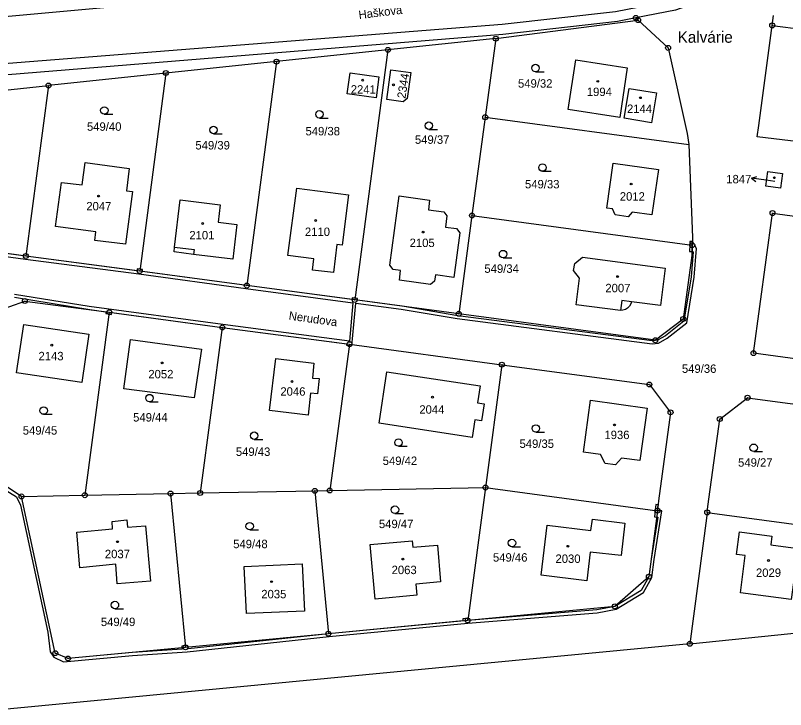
# Model space of a CAD drawing. Extents: x -680203 to -673936, y -1102717 to -1093650.
# Drawn here: x -678995.9 to -678840.6, y -1099005 to -1098865 of the extents above; entities that cross this region are included whole.
import ezdxf

# ---------------------------------------------------------------- set-up
doc = ezdxf.new("R2010")
doc.units = 0
for name, color, linetype in [('SOxx02xx_Koleje_param další_Popis10', 7, 'Continuous'), ('SOxx02xx_Staničení_Popis10', 7, 'Continuous'), ('SOxxxxxx_Koleje_hlavní_body_Popis10', 7, 'Continuous'), ('SOxxxxxx_Koleje_LN_parametry_Popis10', 7, 'Continuous'), ('SOxxxxxx_Koleje_param další_Popis10', 7, 'Continuous'), ('SOxxxxxx_Osa_bod_P', 7, 'Continuous'), ('SOxxxxxx_Staničení_Popis10', 7, 'Continuous'), ('x_prac', 7, 'Continuous')]:
    doc.layers.add(name, color=color, linetype=linetype)

msp = doc.modelspace()

# ---------------------------------------------------------------- linework, layer by layer
at = {"layer": 'SOxx02xx_Koleje_param další_Popis10'}
for centre, radius in [((-678870.8, -1098865.5), 0.5), ((-678870.35, -1098865.95), 0.5), ((-678870.8, -1098865.5), 0.0303), ((-678870.35, -1098865.95), 0.0303), ((-678843.3, -1098867.01), 0.5), ((-678843.3, -1098867.01), 0.0303), ((-678899.05, -1098869.68), 0.5), ((-678899.05, -1098869.68), 0.0303), ((-678864.29, -1098871.55), 0.5), ((-678920.8, -1098871.95), 0.5), ((-678920.8, -1098871.95), 0.0303), ((-678864.29, -1098871.55), 0.0303), ((-678943.26, -1098874.32), 0.5), ((-678943.26, -1098874.32), 0.0303), ((-678965.59, -1098876.61), 0.5), ((-678965.59, -1098876.61), 0.0303), ((-678989.27, -1098879.13), 0.5), ((-678989.27, -1098879.13), 0.0303), ((-678901.18, -1098885.54), 0.5), ((-678901.18, -1098885.54), 0.0303), ((-678903.85, -1098905.36), 0.5), ((-678903.85, -1098905.36), 0.0303), ((-678843.24, -1098904.86), 0.5), ((-678843.24, -1098904.86), 0.0303), ((-678859.43, -1098911.34), 0.5), ((-678859.43, -1098911.34), 0.0303), ((-678993.83, -1098913.52), 0.5), ((-678993.83, -1098913.52), 0.0303), ((-678970.88, -1098916.55), 0.5), ((-678970.88, -1098916.55), 0.0303), ((-678949.27, -1098919.48), 0.5), ((-678949.27, -1098919.48), 0.0303), ((-678994.04, -1098922.59), 0.5), ((-678927.51, -1098922.38), 0.5), ((-678927.51, -1098922.38), 0.0303), ((-678994.04, -1098922.59), 0.0303), ((-678977, -1098924.85), 0.5), ((-678977, -1098924.85), 0.0303), ((-678906.51, -1098925.18), 0.5), ((-678906.51, -1098925.18), 0.0303), ((-678861.24, -1098926.22), 0.5), ((-678861.24, -1098926.22), 0.0303), ((-678954.21, -1098927.92), 0.5), ((-678954.21, -1098927.92), 0.0303), ((-678866.87, -1098930.51), 0.5), ((-678928.57, -1098931.3), 0.5), ((-678928.57, -1098931.3), 0.0303), ((-678866.87, -1098930.51), 0.0303), ((-678847.06, -1098933.11), 0.5), ((-678847.06, -1098933.11), 0.0303), ((-678897.81, -1098935.43), 0.5), ((-678897.81, -1098935.43), 0.0303), ((-678868.08, -1098939.43), 0.5), ((-678868.08, -1098939.43), 0.0303), ((-678848.26, -1098942.1), 0.5), ((-678848.26, -1098942.1), 0.0303), ((-678863.8, -1098945.05), 0.5), ((-678863.8, -1098945.05), 0.0303), ((-678853.87, -1098946.39), 0.5), ((-678853.87, -1098946.39), 0.0303), ((-678901.14, -1098960.21), 0.5), ((-678981.95, -1098961.76), 0.5), ((-678964.64, -1098961.42), 0.5), ((-678958.68, -1098961.31), 0.5), ((-678958.68, -1098961.31), 0.0303), ((-678935.56, -1098960.87), 0.5), ((-678935.56, -1098960.87), 0.0303), ((-678932.55, -1098960.81), 0.5), ((-678932.55, -1098960.81), 0.0303), ((-678901.14, -1098960.21), 0.0303), ((-678994.71, -1098962.01), 0.5), ((-678994.71, -1098962.01), 0.0303), ((-678981.95, -1098961.76), 0.0303), ((-678964.64, -1098961.42), 0.0303), ((-678866.44, -1098964.88), 0.5), ((-678866.44, -1098964.88), 0.0303), ((-678856.4, -1098965.22), 0.5), ((-678856.4, -1098965.22), 0.0303), ((-678868.18, -1098978.19), 0.5), ((-678868.18, -1098978.19), 0.0303), ((-678875.02, -1098984.17), 0.5), ((-678875.02, -1098984.17), 0.0303), ((-678904.72, -1098986.99), 0.5), ((-678904.72, -1098986.99), 0.0303), ((-678932.82, -1098989.69), 0.5), ((-678932.82, -1098989.69), 0.0303), ((-678961.65, -1098992.44), 0.5), ((-678859.91, -1098991.73), 0.5), ((-678859.91, -1098991.73), 0.0303), ((-678987.9, -1098993.61), 0.5), ((-678987.9, -1098993.61), 0.0303), ((-678961.65, -1098992.44), 0.0303), ((-678985.33, -1098994.69), 0.5), ((-678985.33, -1098994.69), 0.0303)]:
    msp.add_circle(centre, radius, dxfattribs=at)
at = {"layer": 'SOxx02xx_Staničení_Popis10'}
for p, q in [((-678847.49, -1098897.83), (-678846.43, -1098897.48)), ((-678844.52, -1098898.25), (-678847.49, -1098897.83)), ((-678847.49, -1098897.83), (-678846.57, -1098898.47)), ((-678842.79, -1098898.5), (-678844.52, -1098898.25))]:
    msp.add_line(p, q, dxfattribs=at)
at = {"layer": 'SOxxxxxx_Koleje_hlavní_body_Popis10'}
for p, q in [((-678891.04, -1098876.36), (-678889.29, -1098876.36)), ((-678978.01, -1098884.91), (-678976.26, -1098884.91)), ((-678934.62, -1098885.69), (-678932.87, -1098885.69)), ((-678912.55, -1098887.98), (-678910.8, -1098887.98)), ((-678955.99, -1098888.85), (-678954.24, -1098888.85)), ((-678889.63, -1098896.44), (-678887.88, -1098896.44)), ((-678897.58, -1098913.88), (-678895.83, -1098913.88)), ((-678968.89, -1098942.92), (-678967.14, -1098942.92)), ((-678990.25, -1098945.44), (-678988.5, -1098945.44)), ((-678890.96, -1098949.04), (-678889.21, -1098949.04)), ((-678947.79, -1098950.5), (-678946.04, -1098950.5)), ((-678918.66, -1098951.89), (-678916.91, -1098951.89)), ((-678847.03, -1098952.93), (-678845.28, -1098952.93)), ((-678919.39, -1098965.43), (-678917.64, -1098965.43)), ((-678948.69, -1098968.76), (-678946.94, -1098968.76)), ((-678895.79, -1098972.14), (-678894.04, -1098972.14)), ((-678975.87, -1098984.65), (-678974.12, -1098984.65))]:
    msp.add_line(p, q, dxfattribs=at)
for centre in [(-678891.04, -1098875.61), (-678978.01, -1098884.16), (-678934.62, -1098884.94), (-678912.55, -1098887.23), (-678955.99, -1098888.1), (-678889.63, -1098895.69), (-678897.58, -1098913.13), (-678968.89, -1098942.17), (-678990.25, -1098944.69), (-678890.96, -1098948.29), (-678947.79, -1098949.75), (-678918.66, -1098951.14), (-678847.03, -1098952.18), (-678919.39, -1098964.68), (-678948.69, -1098968.01), (-678895.79, -1098971.39), (-678975.87, -1098983.9)]:
    msp.add_circle(centre, 0.75, dxfattribs=at)
at = {"layer": 'SOxxxxxx_Koleje_LN_parametry_Popis10'}
for points in [[(-679018.63, -1098910.82), (-678993.91, -1098914.12), (-678971.04, -1098917.14), (-678949.47, -1098920.06), (-678927.88, -1098922.94), (-678928.58, -1098930.69), (-678954.13, -1098927.33), (-678981.07, -1098923.7), (-678996.11, -1098921.25)], [(-678996.11, -1098921.85), (-678980.92, -1098924.33), (-678977.68, -1098924.76), (-678977.73, -1098925.14), (-678976.54, -1098925.3), (-678976.49, -1098924.92), (-678954.21, -1098927.92), (-678929.12, -1098931.23), (-678929.16, -1098931.5), (-678928.06, -1098931.65), (-678927.28, -1098923.02), (-678918.13, -1098924.24), (-678906.84, -1098926.13), (-678867.54, -1098931.25), (-678866.22, -1098931.08), (-678864.45, -1098930.1), (-678860.55, -1098926.99), (-678859.07, -1098917.78), (-678858.6, -1098912.03), (-678859.4, -1098910.59), (-678859.43, -1098911.34), (-678859.47, -1098912.64), (-678859.25, -1098912.65), (-678859.67, -1098917.72), (-678861.11, -1098926.67), (-678864.79, -1098929.6), (-678866.42, -1098930.5), (-678867.54, -1098930.65), (-678906.72, -1098925.55), (-678917.92, -1098923.66), (-678926.97, -1098922.45), (-678926.92, -1098922.08), (-678928.04, -1098921.94), (-678928.09, -1098922.3), (-678949.27, -1098919.48), (-678970.33, -1098916.62), (-678970.28, -1098916.23), (-678971.38, -1098916.09), (-678971.43, -1098916.48), (-678993.83, -1098913.52), (-679017.4, -1098910.38)], [(-678932.68, -1098990.28), (-678904.67, -1098987.59), (-678878.57, -1098985.49), (-678874.8, -1098984.74), (-678869.28, -1098981.37), (-678867.6, -1098978.38), (-678867.11, -1098974.74), (-678865.56, -1098964.91), (-678866.44, -1098964.88), (-678866.92, -1098964.82), (-678867.06, -1098966.13), (-678866.37, -1098966.2), (-678867.7, -1098974.63), (-678868.18, -1098978.19), (-678869.73, -1098980.94), (-678875.02, -1098984.17), (-678878.66, -1098984.89), (-678904.72, -1098986.99), (-678904.66, -1098986.57), (-678905.68, -1098986.71), (-678905.67, -1098987.08), (-678932.82, -1098989.69), (-678961.12, -1098992.72), (-678961.19, -1098992.06), (-678962.36, -1098992.19), (-678962.29, -1098992.81), (-678972.33, -1098993.46), (-678985.33, -1098994.69), (-678987.9, -1098993.61), (-678994.71, -1098962.01), (-679000.79, -1098958.08)], [(-679001.25, -1098958.73), (-678995.7, -1098962.08), (-678994.93, -1098963.79), (-678989.42, -1098989.35), (-678988.92, -1098993.35)], [(-678988.92, -1098993.35), (-678988.17, -1098994.43), (-678986.27, -1098995.38), (-678972.34, -1098994.06), (-678961.31, -1098993.35), (-678932.68, -1098990.28)]]:
    msp.add_lwpolyline(points, dxfattribs=at)
for points in [[(-678859.98, -1098912.61), (-678859.47, -1098912.64), (-678859.43, -1098911.34), (-678859.93, -1098911.27)], [(-678859.9, -1098910.56), (-678859.93, -1098911.27), (-678859.43, -1098911.34), (-678859.4, -1098910.59)], [(-678866.8, -1098963.64), (-678866.92, -1098964.82), (-678866.44, -1098964.88), (-678866.31, -1098963.69)]]:
    msp.add_lwpolyline(points, close=True, dxfattribs=at)
at = {"layer": 'SOxxxxxx_Koleje_param další_Popis10'}
for centre in [(-678925.9, -1098878.06), (-678919.7, -1098878.99), (-678878.49, -1098878.28), (-678869.88, -1098881.61), (-678842.86, -1098897.74), (-678871.75, -1098899), (-678979.17, -1098901.43), (-678958.17, -1098906.96), (-678935.38, -1098906.36), (-678913.7, -1098908.69), (-678874.48, -1098917.67), (-678988.61, -1098931.5), (-678966.36, -1098935.08), (-678940.16, -1098938.83), (-678911.82, -1098941.98), (-678875.1, -1098947.58), (-678975.35, -1098971.15), (-678884.5, -1098972.04), (-678917.78, -1098974.64), (-678844.05, -1098974.92), (-678944.27, -1098979.19)]:
    msp.add_circle(centre, 0.175, dxfattribs=at)
at = {"layer": 'SOxxxxxx_Staničení_Popis10'}
for p, q in [((-678963.83, -1098911.7), (-678959.87, -1098912.18)), ((-678959.87, -1098912.18), (-678959.99, -1098913.18)), ((-678873.63, -1098922.47), (-678873.92, -1098924.52)), ((-678871.65, -1098922.73), (-678873.63, -1098922.47))]:
    msp.add_line(p, q, dxfattribs=at)
at = {"layer": 'x_prac'}
for p, q in [((-678958.17, -1098861.6), (-679013.68, -1098866.74)), ((-678899.05, -1098869.68), (-678870.35, -1098865.95)), ((-678870.8, -1098865.5), (-678870.35, -1098865.95)), ((-678843.3, -1098867.01), (-678843.05, -1098864.99)), ((-678843.3, -1098867.01), (-678801.54, -1098872.66)), ((-678899.05, -1098869.68), (-678920.8, -1098871.95)), ((-678899.05, -1098869.68), (-678901.18, -1098885.54)), ((-678920.8, -1098871.95), (-678943.26, -1098874.32)), ((-678920.8, -1098871.95), (-678927.51, -1098922.38)), ((-678943.26, -1098874.32), (-678965.59, -1098876.61)), ((-678943.26, -1098874.32), (-678949.27, -1098919.48)), ((-678965.59, -1098876.61), (-678989.27, -1098879.13)), ((-678965.59, -1098876.61), (-678970.88, -1098916.55)), ((-678989.27, -1098879.13), (-678993.83, -1098913.52)), ((-678901.18, -1098885.54), (-678903.85, -1098905.36)), ((-678901.18, -1098885.54), (-678860.08, -1098891.03)), ((-678903.85, -1098905.36), (-678906.51, -1098925.18)), ((-678903.85, -1098905.36), (-678859.43, -1098911.34)), ((-678993.83, -1098913.52), (-679018.76, -1098910.2)), ((-678970.88, -1098916.55), (-678993.83, -1098913.52)), ((-678949.27, -1098919.48), (-678970.88, -1098916.55)), ((-678927.51, -1098922.38), (-678949.27, -1098919.48)), ((-678906.51, -1098925.18), (-678927.51, -1098922.38)), ((-678977, -1098924.85), (-678981.95, -1098961.76)), ((-678977, -1098924.85), (-678954.21, -1098927.92)), ((-678954.21, -1098927.92), (-678958.68, -1098961.31)), ((-678954.21, -1098927.92), (-678928.57, -1098931.3)), ((-678928.57, -1098931.3), (-678932.55, -1098960.81)), ((-678928.57, -1098931.3), (-678897.81, -1098935.43)), ((-678897.81, -1098935.43), (-678901.14, -1098960.21)), ((-678958.68, -1098961.31), (-678935.56, -1098960.87)), ((-678935.56, -1098960.87), (-678932.55, -1098960.81)), ((-678935.56, -1098960.87), (-678932.82, -1098989.69)), ((-678932.55, -1098960.81), (-678901.14, -1098960.21)), ((-678901.14, -1098960.21), (-678904.72, -1098986.99)), ((-678901.14, -1098960.21), (-678866.44, -1098964.88)), ((-678994.71, -1098962.01), (-678981.95, -1098961.76)), ((-678981.95, -1098961.76), (-678964.64, -1098961.42)), ((-678964.64, -1098961.42), (-678958.68, -1098961.31)), ((-678964.64, -1098961.42), (-678961.65, -1098992.44)), ((-678856.4, -1098965.22), (-678823.7, -1098969.61)), ((-678904.72, -1098986.99), (-678932.82, -1098989.69)), ((-678859.91, -1098991.73), (-678826.22, -1098988.27)), ((-678932.82, -1098989.69), (-678961.65, -1098992.44)), ((-678859.91, -1098991.73), (-678998.37, -1099004.99))]:
    msp.add_line(p, q, dxfattribs=at)
for points in [[(-678849.84, -1098857.28), (-678863.16, -1098862.02), (-678874.9, -1098864.29), (-678897.76, -1098866.86), (-679015.26, -1098876.11), (-679031.07, -1098882.26), (-679049.51, -1098889.26), (-679080.89, -1098900.65), (-679131.28, -1098919.82)], [(-678848.54, -1098858.81), (-678862.79, -1098863.95), (-678870.8, -1098865.5)], [(-678870.8, -1098865.5), (-678874.52, -1098866.22), (-678897.61, -1098868.85), (-679015.66, -1098878.47), (-679030.68, -1098885.44), (-679049.26, -1098891.85), (-679079.78, -1098903.65)], [(-678870.35, -1098865.95), (-678864.29, -1098871.55), (-678860.48, -1098888.84), (-678860.08, -1098891.03)], [(-678836.74, -1098894.14), (-678836.27, -1098890.67), (-678846.31, -1098889.45), (-678845.99, -1098887.23), (-678843.3, -1098867.01)], [(-678874.01, -1098885.58), (-678884.42, -1098883.97), (-678882.92, -1098873.98), (-678872.55, -1098875.6), (-678874.01, -1098885.58)], [(-678923.2, -1098881.6), (-678929, -1098880.81), (-678928.43, -1098876.6), (-678922.63, -1098877.39), (-678923.2, -1098881.6)], [(-678916.91, -1098881.77), (-678917.76, -1098882.42), (-678921.02, -1098881.97), (-678920.2, -1098875.99), (-678916.19, -1098876.54), (-678916.91, -1098881.77)], [(-679018.79, -1098910.06), (-679024.04, -1098885.67), (-679005.66, -1098880.85), (-678989.27, -1098879.13)], [(-678872.15, -1098879.72), (-678866.65, -1098880.63), (-678867.66, -1098886.65), (-678873.19, -1098885.7), (-678872.15, -1098879.72)], [(-678860.08, -1098891.03), (-678859.37, -1098909.78), (-678859.43, -1098911.34)], [(-678825.26, -1098936.05), (-678827.35, -1098935.77), (-678847.06, -1098933.11), (-678843.24, -1098904.86), (-678838.28, -1098905.53), (-678836.74, -1098894.14)], [(-678987.83, -1098907.57), (-678986.66, -1098898.66), (-678982.47, -1098899.19), (-678981.85, -1098894.69), (-678973.02, -1098895.89), (-678973.56, -1098900.39), (-678972.35, -1098900.51), (-678973.74, -1098911.15), (-678979.92, -1098910.36), (-678979.72, -1098908.63), (-678987.83, -1098907.57)], [(-678876.63, -1098903.87), (-678875.37, -1098894.81), (-678866.22, -1098896.08), (-678867.55, -1098905.22), (-678871.53, -1098904.68), (-678872.34, -1098905.59), (-678874.95, -1098905.22), (-678875.53, -1098904.03), (-678876.63, -1098903.87)], [(-678841.21, -1098896.87), (-678841.6, -1098899.82), (-678844.57, -1098899.42), (-678844.16, -1098896.47), (-678841.21, -1098896.87)], [(-678928.76, -1098901.16), (-678930.01, -1098911.32), (-678931.08, -1098911.17), (-678931.78, -1098916.83), (-678936, -1098916.36), (-678935.72, -1098914.07), (-678940.98, -1098913.39), (-678939.15, -1098899.85), (-678928.76, -1098901.16)], [(-678962.68, -1098902.2), (-678954.64, -1098903.21), (-678955.08, -1098906.69), (-678951.28, -1098907.19), (-678952.09, -1098914.14), (-678959.99, -1098913.18), (-678963.95, -1098912.69), (-678963.83, -1098911.7), (-678962.68, -1098902.2)], [(-678906.97, -1098907.98), (-678906.3, -1098908.85), (-678907.51, -1098917.85), (-678911.22, -1098917.33), (-678911.39, -1098918.59), (-678912.24, -1098919.23), (-678918.5, -1098918.38), (-678918.24, -1098916.44), (-678919.74, -1098916.24), (-678920.4, -1098915.34), (-678918.54, -1098901.39), (-678912.39, -1098902.24), (-678912.63, -1098904.22), (-678909.52, -1098904.6), (-678908.9, -1098905.43), (-678909.21, -1098907.67), (-678906.97, -1098907.98)], [(-678859.43, -1098911.34), (-678859.5, -1098913.42), (-678861.24, -1098926.22), (-678866.87, -1098930.51), (-678906.51, -1098925.18)], [(-678883.35, -1098916.46), (-678883.14, -1098915), (-678881.54, -1098913.74), (-678864.88, -1098915.99), (-678865.84, -1098923.51), (-678871.65, -1098922.73), (-678871.79, -1098923.19), (-678872.05, -1098923.66), (-678872.47, -1098924.03), (-678872.91, -1098924.33), (-678873.44, -1098924.46), (-678873.92, -1098924.52), (-678882.83, -1098923.33), (-678882.15, -1098917.99), (-678883.35, -1098916.46)], [(-678994.71, -1098962.01), (-679000.79, -1098958.08), (-679005.74, -1098935.19), (-679003.16, -1098925.84), (-678994.04, -1098922.59), (-678977, -1098924.85)], [(-678994.23, -1098927.3), (-678981.11, -1098929.25), (-678982.57, -1098939.02), (-678995.7, -1098937.07), (-678994.23, -1098927.3)], [(-678974.07, -1098940.28), (-678972.72, -1098930.35), (-678958.43, -1098932.27), (-678959.86, -1098942.12), (-678974.07, -1098940.28)], [(-678936.91, -1098945.63), (-678944.72, -1098944.65), (-678943.41, -1098934.19), (-678935.74, -1098935.15), (-678936.01, -1098938.13), (-678934.69, -1098938.25), (-678935.02, -1098941.3), (-678936.39, -1098941.15), (-678936.91, -1098945.63)], [(-678897.81, -1098935.43), (-678868.08, -1098939.43), (-678863.8, -1098945.05), (-678866.22, -1098962.89), (-678866.44, -1098964.88)], [(-678903.28, -1098946.53), (-678903.83, -1098950.1), (-678922.59, -1098947.23), (-678921, -1098936.85), (-678902.21, -1098939.73), (-678902.73, -1098943.12), (-678901.39, -1098943.32), (-678901.91, -1098946.74), (-678903.28, -1098946.53)], [(-678879.93, -1098942.62), (-678868.52, -1098944.21), (-678870.03, -1098954.75), (-678873.68, -1098954.27), (-678874.91, -1098955.65), (-678876.96, -1098955.37), (-678877.9, -1098953.55), (-678881.39, -1098953.05), (-678879.93, -1098942.62)], [(-678856.4, -1098965.22), (-678856.26, -1098964.03), (-678853.87, -1098946.39), (-678848.26, -1098942.1), (-678822.46, -1098945.57), (-678820.5, -1098945.83)], [(-678961.65, -1098992.44), (-678985.33, -1098994.69), (-678987.9, -1098993.61), (-678994.71, -1098962.01)], [(-678866.44, -1098964.88), (-678868.18, -1098978.19), (-678875.02, -1098984.17), (-678904.72, -1098986.99)], [(-678856.4, -1098965.22), (-678856.54, -1098966.41), (-678859.91, -1098991.73)], [(-678975.72, -1098975.69), (-678982.92, -1098976.4), (-678983.53, -1098969.22), (-678976.33, -1098968.51), (-678976.46, -1098967.04), (-678973.5, -1098966.73), (-678973.34, -1098968.22), (-678969.69, -1098967.91), (-678968.67, -1098979.07), (-678975.39, -1098979.65), (-678975.72, -1098975.69)], [(-678888.72, -1098967.79), (-678879.88, -1098968.84), (-678879.55, -1098966.61), (-678873.01, -1098967.39), (-678873.78, -1098973.92), (-678880, -1098973.21), (-678880.71, -1098979), (-678889.9, -1098977.89), (-678888.72, -1098967.79)], [(-678848.72, -1098973.94), (-678850.47, -1098973.71), (-678849.87, -1098969.16), (-678843.35, -1098970.03), (-678843.57, -1098971.76), (-678838.05, -1098972.49), (-678839.44, -1098982.79), (-678849.72, -1098981.42), (-678848.72, -1098973.94)], [(-678910.18, -1098979.25), (-678915.16, -1098979.67), (-678914.96, -1098981.94), (-678923.41, -1098982.69), (-678924.38, -1098971.71), (-678915.91, -1098970.99), (-678915.8, -1098972.23), (-678910.83, -1098971.81), (-678910.18, -1098979.25)], [(-678949.79, -1098976.13), (-678938.08, -1098975.62), (-678937.63, -1098985.11), (-678949.36, -1098985.61), (-678949.79, -1098976.13)]]:
    msp.add_lwpolyline(points, dxfattribs=at)

# ---------------------------------------------------------------- texts
at = {"layer": 'SOxx02xx_Staničení_Popis10'}
for s, rotation, p in [('Haškova', 7, (-678926.62, -1098865.74)), ('Nerudova', 352, (-678940.89, -1098926.34))]:
    msp.add_text(s, height=1.7, rotation=rotation, dxfattribs=at).set_placement(p)
msp.add_text('Kalvárie', height=2.3, dxfattribs=at).set_placement((-678862.37, -1098870.51))
at = {"layer": 'SOxxxxxx_Osa_bod_P'}
msp.add_text('2344', height=1.7, rotation=81, dxfattribs=at).set_placement((-678917.29, -1098881.83))
for s, p in [('549/32', (-678894.57, -1098879.57)), ('2241', (-678928.3, -1098880.77)), ('1994', (-678880.69, -1098881.26)), ('2144', (-678872.58, -1098884.67)), ('549/40', (-678981.51, -1098888.26)), ('549/38', (-678937.43, -1098889.19)), ('549/37', (-678915.36, -1098890.89)), ('549/39', (-678959.64, -1098892.03)), ('1847', (-678852.56, -1098898.86)), ('549/33', (-678893.16, -1098899.88)), ('2012', (-678874.04, -1098902.35)), ('2047', (-678981.64, -1098904.32)), ('2101', (-678960.86, -1098910.17)), ('2110', (-678937.55, -1098909.48)), ('2105', (-678916.43, -1098911.71)), ('549/34', (-678901.35, -1098916.91)), ('2007', (-678876.95, -1098920.83)), ('2143', (-678991.29, -1098934.55)), ('549/36', (-678861.51, -1098937.09)), ('2052', (-678969.13, -1098938.19)), ('2046', (-678942.5, -1098941.69)), ('2044', (-678914.47, -1098945.32)), ('549/44', (-678972.2, -1098946.9)), ('549/45', (-678994.46, -1098949.54)), ('1936', (-678877.14, -1098950.44)), ('549/35', (-678894.26, -1098952.22)), ('549/43', (-678951.48, -1098953.83)), ('549/42', (-678921.86, -1098955.66)), ('549/27', (-678850.18, -1098956.01)), ('549/47', (-678922.62, -1098968.39)), ('549/48', (-678952.02, -1098972.44)), ('2037', (-678977.9, -1098974.46)), ('549/46', (-678899.62, -1098975.15)), ('2030', (-678887.01, -1098975.41)), ('2063', (-678920.06, -1098977.67)), ('2029', (-678846.57, -1098978.23)), ('2035', (-678946.35, -1098982.55)), ('549/49', (-678978.71, -1098988.15))]:
    msp.add_text(s, height=1.7, dxfattribs=at).set_placement(p)

doc.saveas('drawing.dxf')
